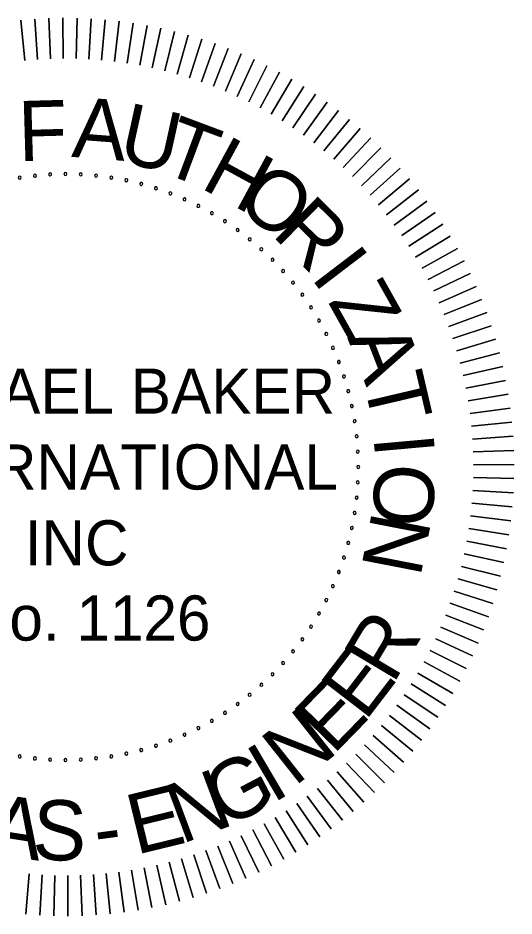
# Model space of a CAD drawing. Extents: x 309348 to 309445, y 336383 to 336484.
# Drawn here: x 309375.43 to 309376.806, y 336386.614 to 336389.103 of the extents above; entities that cross this region are included whole.
import ezdxf

# ---------------------------------------------------------------- set-up
doc = ezdxf.new("R2010")
doc.units = 0
doc.layers.add('G-ANNO-TEXT', color=7, linetype='Continuous')

msp = doc.modelspace()

# ---------------------------------------------------------------- linework, layer by layer
at = {"layer": 'G-ANNO-TEXT'}
for points in [[(309375.5198, 336388.9899), (309375.5157, 336389.1021)], [(309375.5157, 336389.1021), (309375.5198, 336388.9899)], [(309375.5554, 336388.9907), (309375.5548, 336389.1029)], [(309375.5548, 336389.1029), (309375.5554, 336388.9907)], [(309375.5909, 336388.9903), (309375.5938, 336389.1025)], [(309375.5938, 336389.1025), (309375.5909, 336388.9903)], [(309375.4489, 336388.985), (309375.4377, 336389.0967)], [(309375.4377, 336389.0967), (309375.4489, 336388.985)], [(309375.4843, 336388.988), (309375.4766, 336389.1)], [(309375.4766, 336389.1), (309375.4843, 336388.988)], [(309375.6265, 336388.9888), (309375.6329, 336389.1009)], [(309375.6329, 336389.1009), (309375.6265, 336388.9888)], [(309375.662, 336388.9862), (309375.6719, 336389.098)], [(309375.6719, 336389.098), (309375.662, 336388.9862)], [(309375.6973, 336388.9825), (309375.7108, 336389.0939)], [(309375.7108, 336389.0939), (309375.6973, 336388.9825)], [(309375.7326, 336388.9777), (309375.7495, 336389.0887)], [(309375.7495, 336389.0887), (309375.7326, 336388.9777)], [(309375.7676, 336388.9718), (309375.7881, 336389.0821)], [(309375.7881, 336389.0821), (309375.7676, 336388.9718)], [(309375.8025, 336388.9648), (309375.8264, 336389.0744)], [(309375.8264, 336389.0744), (309375.8025, 336388.9648)], [(309375.8371, 336388.9567), (309375.8644, 336389.0655)], [(309375.8644, 336389.0655), (309375.8371, 336388.9567)], [(309375.8715, 336388.9475), (309375.9022, 336389.0554)], [(309375.9022, 336389.0554), (309375.8715, 336388.9475)], [(309375.9055, 336388.9372), (309375.9396, 336389.0441)], [(309375.9396, 336389.0441), (309375.9055, 336388.9372)], [(309375.9393, 336388.9259), (309375.9767, 336389.0317)], [(309375.9767, 336389.0317), (309375.9393, 336388.9259)], [(309375.9726, 336388.9135), (309376.0133, 336389.0181)], [(309376.0133, 336389.0181), (309375.9726, 336388.9135)], [(309376.0055, 336388.9001), (309376.0495, 336389.0033)], [(309376.0495, 336389.0033), (309376.0055, 336388.9001)], [(309376.038, 336388.8856), (309376.0853, 336388.9874)], [(309376.0853, 336388.9874), (309376.038, 336388.8856)], [(309376.0701, 336388.8701), (309376.1205, 336388.9704)], [(309376.1205, 336388.9704), (309376.0701, 336388.8701)], [(309376.1016, 336388.8537), (309376.1551, 336388.9523)], [(309376.1551, 336388.9523), (309376.1016, 336388.8537)], [(309376.1326, 336388.8362), (309376.1892, 336388.9331)], [(309376.1892, 336388.9331), (309376.1326, 336388.8362)], [(309376.163, 336388.8178), (309376.2226, 336388.9129)], [(309376.2226, 336388.9129), (309376.163, 336388.8178)], [(309376.1928, 336388.7984), (309376.2554, 336388.8916)], [(309376.2554, 336388.8916), (309376.1928, 336388.7984)], [(309376.2221, 336388.7781), (309376.2875, 336388.8693)], [(309376.2875, 336388.8693), (309376.2221, 336388.7781)], [(309376.2506, 336388.757), (309376.3189, 336388.846)], [(309376.3189, 336388.846), (309376.2506, 336388.757)], [(309376.2785, 336388.7349), (309376.3496, 336388.8217)], [(309376.3496, 336388.8217), (309376.2785, 336388.7349)], [(309376.3057, 336388.7119), (309376.3794, 336388.7965)], [(309376.3794, 336388.7965), (309376.3057, 336388.7119)], [(309376.4085, 336388.7704), (309376.3321, 336388.6881)], [(309376.3321, 336388.6881), (309376.4085, 336388.7704)], [(309376.4367, 336388.7433), (309376.3578, 336388.6635)], [(309376.3578, 336388.6635), (309376.4367, 336388.7433)], [(309376.4641, 336388.7154), (309376.3827, 336388.6381)], [(309376.3827, 336388.6381), (309376.4641, 336388.7154)], [(309376.4905, 336388.6866), (309376.4068, 336388.6119)], [(309376.4068, 336388.6119), (309376.4905, 336388.6866)], [(309376.5161, 336388.657), (309376.43, 336388.585)], [(309376.43, 336388.585), (309376.5161, 336388.657)], [(309376.5407, 336388.6267), (309376.4524, 336388.5574)], [(309376.4524, 336388.5574), (309376.5407, 336388.6267)], [(309376.5644, 336388.5955), (309376.4739, 336388.5291)], [(309376.4739, 336388.5291), (309376.5644, 336388.5955)], [(309376.587, 336388.5637), (309376.4945, 336388.5001)], [(309376.4945, 336388.5001), (309376.587, 336388.5637)], [(309376.6087, 336388.5311), (309376.5142, 336388.4705)], [(309376.5142, 336388.4705), (309376.6087, 336388.5311)], [(309376.6293, 336388.4979), (309376.533, 336388.4402)], [(309376.533, 336388.4402), (309376.6293, 336388.4979)], [(309376.6488, 336388.4641), (309376.5508, 336388.4094)], [(309376.5508, 336388.4094), (309376.6488, 336388.4641)], [(309376.6673, 336388.4296), (309376.5676, 336388.3781)], [(309376.5676, 336388.3781), (309376.6673, 336388.4296)], [(309376.6847, 336388.3946), (309376.5834, 336388.3463)], [(309376.5834, 336388.3463), (309376.6847, 336388.3946)], [(309376.701, 336388.3591), (309376.5982, 336388.3139)], [(309376.5982, 336388.3139), (309376.701, 336388.3591)], [(309376.7161, 336388.323), (309376.612, 336388.2811)], [(309376.612, 336388.2811), (309376.7161, 336388.323)], [(309376.7302, 336388.2865), (309376.6248, 336388.2479)], [(309376.6248, 336388.2479), (309376.7302, 336388.2865)], [(309376.743, 336388.2496), (309376.6365, 336388.2144)], [(309376.6365, 336388.2144), (309376.743, 336388.2496)], [(309376.7547, 336388.2123), (309376.6471, 336388.1804)], [(309376.6471, 336388.1804), (309376.7547, 336388.2123)], [(309376.7653, 336388.1747), (309376.6567, 336388.1462)], [(309376.6567, 336388.1462), (309376.7653, 336388.1747)], [(309376.7746, 336388.1367), (309376.6652, 336388.1116)], [(309376.6652, 336388.1116), (309376.7746, 336388.1367)], [(309376.7827, 336388.0985), (309376.6726, 336388.0768)], [(309376.6726, 336388.0768), (309376.7827, 336388.0985)], [(309376.7897, 336388.06), (309376.6789, 336388.0418)], [(309376.6789, 336388.0418), (309376.7897, 336388.06)], [(309376.7954, 336388.0213), (309376.6841, 336388.0067)], [(309376.6841, 336388.0067), (309376.7954, 336388.0213)], [(309376.7999, 336387.9825), (309376.6882, 336387.9713)], [(309376.6882, 336387.9713), (309376.7999, 336387.9825)], [(309376.8032, 336387.9436), (309376.6912, 336387.9359)], [(309376.6912, 336387.9359), (309376.8032, 336387.9436)], [(309376.8053, 336387.9045), (309376.6931, 336387.9004)], [(309376.6931, 336387.9004), (309376.8053, 336387.9045)], [(309376.8061, 336387.8654), (309376.6939, 336387.8648)], [(309376.6939, 336387.8648), (309376.8061, 336387.8654)], [(309376.8057, 336387.8263), (309376.6935, 336387.8292)], [(309376.6935, 336387.8292), (309376.8057, 336387.8263)], [(309376.8041, 336387.7873), (309376.692, 336387.7937)], [(309376.692, 336387.7937), (309376.8041, 336387.7873)], [(309376.8012, 336387.7483), (309376.6894, 336387.7582)], [(309376.6894, 336387.7582), (309376.8012, 336387.7483)], [(309376.7971, 336387.7094), (309376.6857, 336387.7229)], [(309376.6857, 336387.7229), (309376.7971, 336387.7094)], [(309376.7919, 336387.6707), (309376.6809, 336387.6876)], [(309376.6809, 336387.6876), (309376.7919, 336387.6707)], [(309376.7853, 336387.6321), (309376.675, 336387.6525)], [(309376.675, 336387.6525), (309376.7853, 336387.6321)], [(309376.7776, 336387.5938), (309376.668, 336387.6177)], [(309376.668, 336387.6177), (309376.7776, 336387.5938)], [(309376.7687, 336387.5557), (309376.6599, 336387.583)], [(309376.6599, 336387.583), (309376.7687, 336387.5557)], [(309376.7586, 336387.518), (309376.6507, 336387.5487)], [(309376.6507, 336387.5487), (309376.7586, 336387.518)], [(309376.7473, 336387.4805), (309376.6404, 336387.5146)], [(309376.6404, 336387.5146), (309376.7473, 336387.4805)], [(309376.7349, 336387.4435), (309376.6291, 336387.4809)], [(309376.6291, 336387.4809), (309376.7349, 336387.4435)], [(309376.7213, 336387.4068), (309376.6167, 336387.4476)], [(309376.6167, 336387.4476), (309376.7213, 336387.4068)], [(309376.7065, 336387.3706), (309376.6033, 336387.4146)], [(309376.6033, 336387.4146), (309376.7065, 336387.3706)], [(309376.6906, 336387.3349), (309376.5888, 336387.3821)], [(309376.5888, 336387.3821), (309376.6906, 336387.3349)], [(309376.6736, 336387.2997), (309376.5733, 336387.3501)], [(309376.5733, 336387.3501), (309376.6736, 336387.2997)], [(309376.6555, 336387.2651), (309376.5569, 336387.3186)], [(309376.5569, 336387.3186), (309376.6555, 336387.2651)], [(309376.6363, 336387.231), (309376.5394, 336387.2876)], [(309376.5394, 336387.2876), (309376.6363, 336387.231)], [(309376.6161, 336387.1976), (309376.521, 336387.2572)], [(309376.521, 336387.2572), (309376.6161, 336387.1976)], [(309376.5948, 336387.1648), (309376.5016, 336387.2273)], [(309376.5016, 336387.2273), (309376.5948, 336387.1648)], [(309376.5725, 336387.1327), (309376.4813, 336387.1981)], [(309376.4813, 336387.1981), (309376.5725, 336387.1327)], [(309376.5492, 336387.1013), (309376.4601, 336387.1696)], [(309376.4601, 336387.1696), (309376.5492, 336387.1013)], [(309376.5249, 336387.0706), (309376.4381, 336387.1417)], [(309376.4381, 336387.1417), (309376.5249, 336387.0706)], [(309376.4997, 336387.0408), (309376.4151, 336387.1145)], [(309376.4151, 336387.1145), (309376.4997, 336387.0408)], [(309376.4736, 336387.0117), (309376.3913, 336387.0881)], [(309376.3913, 336387.0881), (309376.4736, 336387.0117)], [(309376.4465, 336386.9835), (309376.3667, 336387.0624)], [(309376.3667, 336387.0624), (309376.4465, 336386.9835)], [(309376.4186, 336386.9561), (309376.3413, 336387.0375)], [(309376.3413, 336387.0375), (309376.4186, 336386.9561)], [(309376.3898, 336386.9296), (309376.3151, 336387.0134)], [(309376.3151, 336387.0134), (309376.3898, 336386.9296)], [(309376.3602, 336386.9041), (309376.2882, 336386.9902)], [(309376.2882, 336386.9902), (309376.3602, 336386.9041)], [(309376.3299, 336386.8795), (309376.2606, 336386.9678)], [(309376.2606, 336386.9678), (309376.3299, 336386.8795)], [(309376.2987, 336386.8558), (309376.2323, 336386.9463)], [(309376.2323, 336386.9463), (309376.2987, 336386.8558)], [(309376.2669, 336386.8332), (309376.2033, 336386.9256)], [(309376.2033, 336386.9256), (309376.2669, 336386.8332)], [(309376.2011, 336386.7909), (309376.1434, 336386.8872)], [(309376.1434, 336386.8872), (309376.2011, 336386.7909)], [(309376.2343, 336386.8115), (309376.1737, 336386.9059)], [(309376.1737, 336386.9059), (309376.2343, 336386.8115)], [(309376.1673, 336386.7714), (309376.1126, 336386.8694)], [(309376.1126, 336386.8694), (309376.1673, 336386.7714)], [(309376.1328, 336386.7529), (309376.0813, 336386.8526)], [(309376.0813, 336386.8526), (309376.1328, 336386.7529)], [(309376.0623, 336386.7192), (309376.0171, 336386.8219)], [(309376.0171, 336386.8219), (309376.0623, 336386.7192)], [(309376.0978, 336386.7355), (309376.0495, 336386.8368)], [(309376.0495, 336386.8368), (309376.0978, 336386.7355)], [(309375.9897, 336386.69), (309375.9511, 336386.7954)], [(309375.9511, 336386.7954), (309375.9897, 336386.69)], [(309376.0262, 336386.704), (309375.9843, 336386.8081)], [(309375.9843, 336386.8081), (309376.0262, 336386.704)], [(309375.8779, 336386.6549), (309375.8494, 336386.7635)], [(309375.8494, 336386.7635), (309375.8779, 336386.6549)], [(309375.9155, 336386.6654), (309375.8836, 336386.773)], [(309375.8836, 336386.773), (309375.9155, 336386.6654)], [(309375.9528, 336386.6771), (309375.9176, 336386.7837)], [(309375.9176, 336386.7837), (309375.9528, 336386.6771)], [(309375.7632, 336386.6305), (309375.745, 336386.7412)], [(309375.745, 336386.7412), (309375.7632, 336386.6305)], [(309375.8017, 336386.6374), (309375.78, 336386.7476)], [(309375.78, 336386.7476), (309375.8017, 336386.6374)], [(309375.8399, 336386.6456), (309375.8148, 336386.755)], [(309375.8148, 336386.755), (309375.8399, 336386.6456)], [(309375.4515, 336386.619), (309375.4614, 336386.7308)], [(309375.4614, 336386.7308), (309375.4515, 336386.619)], [(309375.4905, 336386.6161), (309375.4969, 336386.7282)], [(309375.4969, 336386.7282), (309375.4905, 336386.6161)], [(309375.5295, 336386.6145), (309375.5324, 336386.7267)], [(309375.5324, 336386.7267), (309375.5295, 336386.6145)], [(309375.5686, 336386.6141), (309375.568, 336386.7263)], [(309375.568, 336386.7263), (309375.5686, 336386.6141)], [(309375.6077, 336386.6149), (309375.6036, 336386.7271)], [(309375.6036, 336386.7271), (309375.6077, 336386.6149)], [(309375.6467, 336386.617), (309375.6391, 336386.729)], [(309375.6391, 336386.729), (309375.6467, 336386.617)], [(309375.6857, 336386.6203), (309375.6745, 336386.7319)], [(309375.6745, 336386.7319), (309375.6857, 336386.6203)], [(309375.7245, 336386.6248), (309375.7098, 336386.736)], [(309375.7098, 336386.736), (309375.7245, 336386.6248)]]:
    msp.add_lwpolyline(points, dxfattribs=at)
for centre, start, end in [((309375.4346, 336388.6606), 9, 189), ((309375.4346, 336388.6606), 189, 9), ((309375.4768, 336388.6662), 6, 186), ((309375.4768, 336388.6662), 186, 6), ((309375.5192, 336388.6695), 3, 183), ((309375.5192, 336388.6695), 183, 3), ((309375.5617, 336388.6706), 0, 180), ((309375.5617, 336388.6706), 180, 0), ((309375.6042, 336388.6695), 357, 177), ((309375.6042, 336388.6695), 177, 357), ((309375.6466, 336388.6662), 354, 174), ((309375.6466, 336388.6662), 174, 354), ((309375.6887, 336388.6606), 351, 171), ((309375.6887, 336388.6606), 171, 351), ((309375.7305, 336388.6529), 348, 168), ((309375.7305, 336388.6529), 168, 348), ((309375.7719, 336388.643), 165, 345), ((309375.7719, 336388.643), 345, 165), ((309375.8127, 336388.6309), 162, 342), ((309375.8127, 336388.6309), 342, 162), ((309375.8527, 336388.6167), 159, 339), ((309375.8527, 336388.6167), 339, 159), ((309375.892, 336388.6004), 336, 156), ((309375.892, 336388.6004), 156, 336), ((309375.9304, 336388.5821), 153, 333), ((309375.9304, 336388.5821), 333, 153), ((309375.9678, 336388.5618), 150, 330), ((309375.9678, 336388.5618), 330, 150), ((309376.004, 336388.5396), 147, 327), ((309376.004, 336388.5396), 327, 147), ((309376.0391, 336388.5155), 144, 324), ((309376.0391, 336388.5155), 324, 144), ((309376.0728, 336388.4897), 141, 321), ((309376.0728, 336388.4897), 321, 141), ((309376.1051, 336388.462), 138, 318), ((309376.1051, 336388.462), 318, 138), ((309376.136, 336388.4328), 135, 315), ((309376.136, 336388.4328), 315, 135), ((309376.1652, 336388.4019), 312, 132), ((309376.1652, 336388.4019), 132, 312), ((309376.1928, 336388.3696), 129, 309), ((309376.1928, 336388.3696), 309, 129), ((309376.2187, 336388.3359), 126, 306), ((309376.2187, 336388.3359), 306, 126), ((309376.2428, 336388.3008), 123, 303), ((309376.2428, 336388.3008), 303, 123), ((309376.265, 336388.2646), 120, 300), ((309376.265, 336388.2646), 300, 120), ((309376.2853, 336388.2272), 297, 117), ((309376.2853, 336388.2272), 117, 297), ((309376.3036, 336388.1888), 114, 294), ((309376.3036, 336388.1888), 294, 114), ((309376.3199, 336388.1495), 111, 291), ((309376.3199, 336388.1495), 291, 111), ((309376.3341, 336388.1095), 108, 288), ((309376.3341, 336388.1095), 288, 108), ((309376.3462, 336388.0687), 105, 285), ((309376.3462, 336388.0687), 285, 105), ((309376.3561, 336388.0273), 102, 282), ((309376.3561, 336388.0273), 282, 102), ((309376.3638, 336387.9855), 99, 279), ((309376.3638, 336387.9855), 279, 99), ((309376.3694, 336387.9434), 96, 276), ((309376.3694, 336387.9434), 276, 96), ((309376.3727, 336387.901), 93, 273), ((309376.3727, 336387.901), 273, 93), ((309376.3738, 336387.8585), 90, 270), ((309376.3738, 336387.8585), 270, 90), ((309376.3727, 336387.816), 87, 267), ((309376.3727, 336387.816), 267, 87), ((309376.3694, 336387.7736), 84, 264), ((309376.3694, 336387.7736), 264, 84), ((309376.3638, 336387.7314), 81, 261), ((309376.3638, 336387.7314), 261, 81), ((309376.3561, 336387.6896), 78, 258), ((309376.3561, 336387.6896), 258, 78), ((309376.3462, 336387.6483), 75, 255), ((309376.3462, 336387.6483), 255, 75), ((309376.3341, 336387.6075), 72, 252), ((309376.3341, 336387.6075), 252, 72), ((309376.3199, 336387.5674), 69, 249), ((309376.3199, 336387.5674), 249, 69), ((309376.3036, 336387.5282), 66, 246), ((309376.3036, 336387.5282), 246, 66), ((309376.2853, 336387.4898), 63, 243), ((309376.2853, 336387.4898), 243, 63), ((309376.265, 336387.4524), 60, 240), ((309376.265, 336387.4524), 240, 60), ((309376.2428, 336387.4162), 57, 237), ((309376.2428, 336387.4162), 237, 57), ((309376.2187, 336387.3811), 54, 234), ((309376.2187, 336387.3811), 234, 54), ((309376.1928, 336387.3474), 51, 231), ((309376.1928, 336387.3474), 231, 51), ((309376.1652, 336387.3151), 48, 228), ((309376.1652, 336387.3151), 228, 48), ((309376.136, 336387.2842), 45, 225), ((309376.136, 336387.2842), 225, 45), ((309376.1051, 336387.2549), 42, 222), ((309376.1051, 336387.2549), 222, 42), ((309376.0728, 336387.2273), 39, 219), ((309376.0728, 336387.2273), 219, 39), ((309376.0391, 336387.2015), 36, 216), ((309376.0391, 336387.2015), 216, 36), ((309376.004, 336387.1774), 33, 213), ((309376.004, 336387.1774), 213, 33), ((309375.9304, 336387.1349), 27, 207), ((309375.9304, 336387.1349), 207, 27), ((309375.9678, 336387.1552), 30, 210), ((309375.9678, 336387.1552), 210, 30), ((309375.892, 336387.1166), 24, 204), ((309375.892, 336387.1166), 204, 24), ((309375.8127, 336387.0861), 18, 198), ((309375.8127, 336387.0861), 198, 18), ((309375.8527, 336387.1003), 21, 201), ((309375.8527, 336387.1003), 201, 21), ((309375.7305, 336387.0641), 12, 192), ((309375.7305, 336387.0641), 192, 12), ((309375.7719, 336387.074), 15, 195), ((309375.7719, 336387.074), 195, 15), ((309375.4346, 336387.0563), 351, 171), ((309375.4346, 336387.0563), 171, 351), ((309375.4768, 336387.0508), 174, 354), ((309375.4768, 336387.0508), 354, 174), ((309375.5192, 336387.0475), 357, 177), ((309375.5192, 336387.0475), 177, 357), ((309375.5617, 336387.0463), 0, 180), ((309375.5617, 336387.0463), 180, 0), ((309375.6042, 336387.0475), 3, 183), ((309375.6042, 336387.0475), 183, 3), ((309375.6466, 336387.0508), 6, 186), ((309375.6466, 336387.0508), 186, 6), ((309375.6887, 336387.0563), 9, 189), ((309375.6887, 336387.0563), 189, 9)]:
    msp.add_arc(centre, 0.00417, start, end, dxfattribs=at)

# ---------------------------------------------------------------- texts
for s, rotation, p in [('A', 355.5955, (309375.5768, 336388.7181)), ('F', 1.5867, (309375.4324, 336388.7058)), ('U', 347.5481, (309375.703, 336388.7062)), ('T', 339.5007, (309375.8193, 336388.6784)), ('H', 331.4533, (309375.9324, 336388.6338)), ('O', 323.4059, (309376.0281, 336388.5811)), ('R', 315.3585, (309376.1313, 336388.5021)), ('I', 307.3112, (309376.2397, 336388.3847)), ('Z', 299.2638, (309376.2886, 336388.3168)), ('A', 291.2164, (309376.3433, 336388.2165)), ('T', 283.169, (309376.3869, 336388.0986)), ('I', 275.1216, (309376.4158, 336387.9426)), ('O', 267.0743, (309376.4216, 336387.871)), ('N', 259.0269, (309376.4129, 336387.7399)), ('R', 59.2262, (309376.4704, 336387.2541)), ('E', 52.4765, (309376.393, 336387.1515)), ('E', 45.7268, (309376.3042, 336387.0587)), ('N', 38.4196, (309376.1964, 336386.9707)), ('I', 30.5495, (309376.1359, 336386.9248)), ('G', 27.7404, (309376.0041, 336386.8549)), ('N', 20.4332, (309375.8828, 336386.8128)), ('E', 13.6835, (309375.7571, 336386.7834)), ('A', 351.1991, (309375.3412, 336386.7897)), ('S', 357.9489, (309375.4683, 336386.7712)), ('-', 7.5077, (309375.6502, 336386.7708))]:
    msp.add_text(s, height=0.1667, rotation=rotation, dxfattribs=at).set_placement(p)
for s, height, p in [('MICHAEL BAKER', 0.125016, (309374.9534, 336388.0063)), (' INTERNATIONAL', 0.125016, (309374.9333, 336387.796)), ('INC', 0.12502, (309375.4485, 336387.5858)), (' No. 1126', 0.12502, (309375.239, 336387.3775))]:
    msp.add_text(s, height=height, dxfattribs=at).set_placement(p)

doc.saveas('drawing.dxf')
